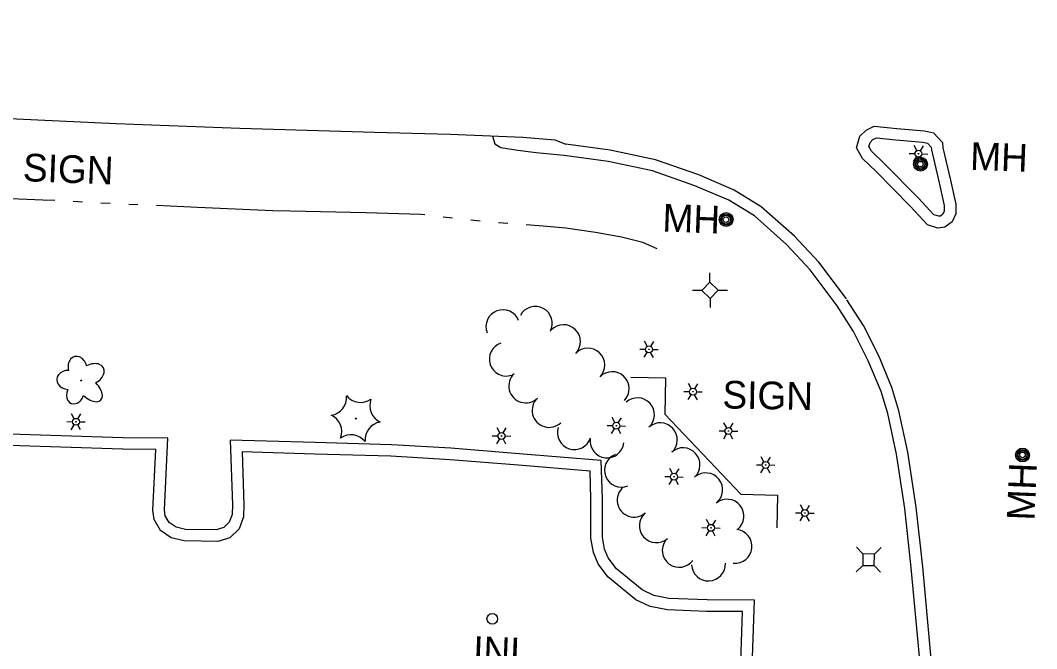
# Model space of a CAD drawing. Extents: x 588843 to 2552415, y 180129 to 269402.
# Drawn here: x 605302.4 to 605522.7, y 183263.4 to 183399.6 of the extents above; entities that cross this region are included whole.
import ezdxf

# ---------------------------------------------------------------- set-up
doc = ezdxf.new("R2010")
doc.units = 0
for name, color, linetype in [('E_DRN', 7, 'Continuous'), ('E_DRN_Text', 7, 'Continuous'), ('E_DWY', 7, 'Continuous'), ('E_LAND_TreeLine_P', 7, 'Continuous'), ('E_LAND_Vegetation', 7, 'Continuous'), ('E_LTG', 7, 'Continuous'), ('E_RDWY', 7, 'Continuous'), ('E_RDWY_C_and_G', 7, 'Continuous'), ('E_RDWY_Gravel', 7, 'Continuous'), ('E_SGN', 7, 'Continuous'), ('E_SGN_Text', 7, 'Continuous'), ('E_UTL_AG_Bold', 7, 'Continuous'), ('E_UTL_MH', 7, 'Continuous'), ('E_UTL_MH_Text', 7, 'Continuous'), ('E_WTR_P', 7, 'Continuous')]:
    doc.layers.add(name, color=color, linetype=linetype)

# ---------------------------------------------------------------- blocks, each defined once
blk = doc.blocks.new('INLT_56_1')
at = {"layer": 'E_DRN_Text'}
blk.add_text('INL', height=39.37, dxfattribs=at).set_placement((-36.2, -19.7))
blk = doc.blocks.new('MHO_2')
at = {"layer": 'E_UTL_MH'}
for centre, radius in [((0.3, -0.4), 9.84), ((0.3, -0.4), 7.98), ((0.2, -0.5), 6.35), ((0.1, -0.5), 3.97)]:
    blk.add_circle(centre, radius, dxfattribs=at)
blk = doc.blocks.new('MHT_2')
at = {"layer": 'E_UTL_MH_Text'}
blk.add_text('MH', height=39.37, dxfattribs=at).set_placement((-32.2, -19.7))
blk = doc.blocks.new('LPOL_3')
at = {"layer": 'E_LTG'}
for p, q in [((-13.1, 0), (-4.9, 0)), ((-2.5, 4.3), (-6.6, 11.4)), ((2.5, 4.3), (6.6, 11.4)), ((4.9, 0), (13.1, 0)), ((-6.6, -11.4), (-2.5, -4.3)), ((6.6, -11.4), (2.5, -4.3))]:
    blk.add_line(p, q, dxfattribs=at)
for radius in [4.92, 4.92, 4.92, 0.41]:
    blk.add_circle((0, 0), radius, dxfattribs=at)
blk = doc.blocks.new('DTRE_3')
at = {"layer": 'E_LAND_Vegetation'}
blk.add_circle((-0.6, 0), 0.601, dxfattribs=at)
for centre, major_axis, ratio in [((-6.1, 17.5), (4.5, -16.3), 0.782863), ((13.3, 9), (-17.3, -9.6), 0.691916), ((-19.3, 0.5), (16.2, -0.4), 0.832022), ((-8.2, -17.2), (5.9, 15.9), 0.716896), ((11.6, -12.2), (-16.4, 15), 0.560249)]:
    blk.add_ellipse(centre, major_axis=major_axis, ratio=ratio, start_param=1.570796, end_param=4.712389, dxfattribs=at)
blk = doc.blocks.new('CTRE_3')
at = {"layer": 'E_LAND_Vegetation'}
blk.add_circle((0, 0), 0.733, dxfattribs=at)
for centre, start, end in [((-39.3, 29.4), 280.2067, 5.9716), ((5.9, 49), 220.2113, 305.9762), ((45.4, 19.3), 160.2113, 245.9762), ((-45.4, -19.3), 340.2113, 65.9762), ((39.5, -29.6), 100.2511, 185.9272), ((-5.9, -49), 40.2113, 125.9762)]:
    blk.add_arc(centre, 25.8, start, end, dxfattribs=at)
blk = doc.blocks.new('SIGN_2')
at = {"layer": 'E_SGN'}
blk.add_text('SIGN', height=39.37, dxfattribs=at).set_placement((-56.1, -19.7))
blk = doc.blocks.new('PED_2')
at = {"layer": 'E_UTL_AG_Bold'}
for p, q in [((-8.2, 8.2), (-17.5, 17.5)), ((8.2, 8.2), (17.5, 17.5)), ((-8.2, -8.2), (-17.5, -17.5)), ((8.2, -8.2), (17.5, -17.5))]:
    blk.add_line(p, q, dxfattribs=at)
blk.add_lwpolyline([(-8.2, -8.2), (8.2, -8.2), (8.2, 8.2), (-8.2, 8.2)], close=True, dxfattribs=at)

msp = doc.modelspace()

# ---------------------------------------------------------------- linework, layer by layer
at = {"layer": 'E_DRN'}
msp.add_circle((605404.68, 183269.82), 1.15, dxfattribs=at)
at = {"layer": 'E_DWY'}
for points in [[(605324.58, 183309.09), (605297.79, 183309.96), (605261.77, 183310.94), (605262.16, 183302.33)], [(605324.49, 183306.59), (605297.71, 183307.46), (605264.39, 183308.37), (605264.66, 183302.44)], [(605366.3, 183308.05), (605347.85, 183308.6), (605348.35, 183294.52), (605348.27, 183292.44), (605347.64, 183290.78), (605346.47, 183289.62), (605344.85, 183289.12), (605338.19, 183289.21), (605336.12, 183289.69), (605334.63, 183290.71), (605333.8, 183292.19), (605333.61, 183293.48), (605334.37, 183309.03), (605324.58, 183309.09)], [(605451.24, 183273.95), (605442.98, 183274.27), (605439.71, 183274.87), (605437.18, 183276.09), (605431.58, 183280.65), (605429.82, 183283.04), (605429.01, 183284.92), (605428.55, 183287.51), (605428.55, 183295.86), (605428.3, 183304.14), (605410.53, 183305.63), (605395.72, 183306.84), (605382.82, 183307.57), (605366.3, 183308.05)], [(605366.22, 183305.55), (605350.44, 183306.02), (605350.85, 183294.52), (605350.75, 183291.94), (605349.79, 183289.38), (605347.8, 183287.41), (605345.21, 183286.61), (605337.88, 183286.72), (605335.09, 183287.36), (605332.73, 183288.98), (605331.4, 183291.37), (605331.1, 183293.36), (605331.75, 183306.55), (605324.56, 183306.59)], [(605451.14, 183271.45), (605442.7, 183271.77), (605438.92, 183272.48), (605435.83, 183273.97), (605429.75, 183278.91), (605427.64, 183281.79), (605426.6, 183284.19), (605426.05, 183287.29), (605426.05, 183295.82), (605425.87, 183301.84), (605410.33, 183303.13), (605395.55, 183304.34), (605382.71, 183305.08), (605366.22, 183305.55)], [(605458.42, 183161.88), (605458.99, 183181.06), (605459.54, 183209.86), (605460.4, 183240.75), (605461.51, 183273.87), (605451.24, 183273.95)], [(605455.92, 183161.96), (605456.49, 183181.12), (605457.04, 183209.92), (605457.9, 183240.83), (605458.93, 183271.39), (605451.22, 183271.45)]]:
    msp.add_lwpolyline(points, dxfattribs=at)
at = {"layer": 'E_LAND_TreeLine_P'}
for centre, start, end in [((605406.97, 183333.17), 20.9994, 200.9994), ((605414.02, 183333.89), 332.2408, 152.2408), ((605420.12, 183329.93), 316.0549, 136.0549), ((605407.71, 183326.14), 108.3569, 288.3569), ((605425.4, 183324.84), 316.0549, 136.0549), ((605430.68, 183319.75), 316.0549, 136.0549), ((605411.94, 183320.33), 133.6232, 313.6232), ((605417, 183315.02), 133.6232, 313.6232), ((605436.17, 183314.08), 312.3299, 132.3299), ((605441.11, 183308.66), 312.3299, 132.3299), ((605422.48, 183310.19), 162.2767, 342.2767), ((605429.55, 183308.38), 173.7152, 353.7152), ((605446.04, 183303.24), 312.3299, 132.3299), ((605432.67, 183302.06), 112.0621, 292.0621), ((605450.96, 183297.8), 308.8923, 128.8923), ((605435.42, 183295.56), 131.091, 311.091), ((605455.57, 183292.09), 308.8923, 128.8923), ((605440.24, 183290.03), 131.1948, 311.1948), ((605457.31, 183285.54), 264.0694, 84.0694), ((605445.21, 183284.67), 143.8572, 323.8572), ((605451.55, 183281.72), 182.5645, 2.5645)]:
    msp.add_arc(centre, 3.67, start, end, dxfattribs=at)
at = {"layer": 'E_RDWY'}
msp.add_lwpolyline([(605066.19, 183399.6), (605078.85, 183398.25), (605100.35, 183396.16), (605124.16, 183393.64), (605143.07, 183391.72), (605170.01, 183389.15), (605198.8, 183386.32), (605237.95, 183382.61), (605256.46, 183380.84), (605268.15, 183379.86), (605293.74, 183378.61), (605323.12, 183377.21), (605349.99, 183376.25), (605379.12, 183375.33), (605395.55, 183374.9), (605411.31, 183374.23), (605418.22, 183373.69), (605420.59, 183372.77)], dxfattribs=at)
at = {"layer": 'E_RDWY_C_and_G'}
for points in [[(605503.98, 183364.94), (605505.16, 183359.75), (605505.18, 183357.67), (605504.35, 183355.89), (605502.78, 183354.76), (605501.29, 183354.57), (605499, 183355.24), (605495.28, 183359.32), (605487.91, 183366.81), (605484.93, 183369.65), (605483.65, 183371.94), (605484.38, 183374.45), (605485.71, 183375.8), (605487.49, 183376.68), (605492.4, 183376.15)], [(605501.55, 183364.39), (605502.66, 183359.46), (605502.67, 183358.21), (605502.36, 183357.54), (605501.84, 183357.16), (605501.49, 183357.12), (605500.37, 183357.45), (605497.1, 183361.04), (605489.66, 183368.59), (605486.92, 183371.2), (605486.34, 183372.24), (605486.6, 183373.14), (605487.19, 183373.74), (605487.95, 183374.11), (605492.13, 183373.67)], [(605492.35, 183376.16), (605498.38, 183375.64), (605500.32, 183375.24), (605502.28, 183373.12), (605502.37, 183371.93), (605503.98, 183364.95)], [(605481.44, 183339.19), (605475.47, 183347.14), (605470.17, 183352.8), (605463, 183359.19), (605457.11, 183362.8), (605449.49, 183366.09), (605440.06, 183369.36), (605430.24, 183371.48), (605420.59, 183372.77)], [(605492.13, 183373.67), (605498.02, 183373.16), (605499.03, 183372.95), (605499.85, 183372.07), (605499.89, 183371.55), (605501.55, 183364.39)], [(605479.45, 183337.69), (605473.56, 183345.53), (605468.43, 183351.01), (605461.51, 183357.18), (605455.96, 183360.57), (605448.58, 183363.75), (605439.39, 183366.95), (605429.81, 183369.02), (605420.26, 183370.29)], [(605502.87, 183229.42), (605501.82, 183240.43), (605499.75, 183261.92), (605497.99, 183281.14), (605496.6, 183294.05), (605494.76, 183305.95), (605492.84, 183314.94), (605491.32, 183319.99), (605488.48, 183326.83), (605485.16, 183333.4), (605481.55, 183339.03)], [(605500.39, 183229.19), (605499.33, 183240.19), (605497.26, 183261.68), (605495.5, 183280.89), (605494.12, 183293.73), (605492.3, 183305.5), (605490.42, 183314.32), (605488.96, 183319.15), (605486.2, 183325.78), (605482.98, 183332.16), (605479.45, 183337.69)]]:
    msp.add_lwpolyline(points, dxfattribs=at)
at = {"layer": 'E_RDWY_Gravel'}
msp.add_lwpolyline([(605404.71, 183374.51), (605405.2, 183372.79), (605406.54, 183372.01), (605410.21, 183371.47), (605414.2, 183370.91), (605420.27, 183370.39)], dxfattribs=at)
at = {"layer": 'E_SGN'}
for p, q in [((605434.69, 183322.24), (605442.22, 183322.05)), ((605442.22, 183322.05), (605442.12, 183314.22)), ((605442.12, 183314.22), (605458.59, 183296.84)), ((605458.59, 183296.84), (605466.51, 183296.63)), ((605466.51, 183296.63), (605466.34, 183289.59))]:
    msp.add_line(p, q, dxfattribs=at)
at = {"layer": 'E_WTR_P'}
for points in [[(605309.84, 183360.5), (605307.25, 183360.63), (605293.36, 183361.16), (605280.78, 183361.88)], [(605315.85, 183360.19), (605313.85, 183360.29)], [(605321.87, 183359.88), (605319.86, 183359.98)], [(605327.88, 183359.61), (605325.88, 183359.7)], [(605360.97, 183358.23), (605357.11, 183358.32), (605340.78, 183359.05), (605331.89, 183359.44)], [(605390.05, 183357.39), (605389.2, 183357.48), (605377.26, 183357.84), (605360.97, 183358.23)], [(605396.04, 183356.73), (605394.04, 183356.95)], [(605402.02, 183356.08), (605400.03, 183356.3)], [(605408.02, 183355.56), (605406.02, 183355.7)], [(605440.42, 183350.03), (605437.34, 183351.42), (605432.69, 183352.58), (605427.05, 183353.58), (605420.62, 183354.51), (605415.74, 183354.99), (605412.02, 183355.26)]]:
    msp.add_lwpolyline(points, dxfattribs=at)

# ---------------------------------------------------------------- block references
at = {"layer": 'E_DRN_Text', "xscale": 0.1524003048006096, "yscale": 0.1524003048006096, "rotation": -2.1991875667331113}
msp.add_blockref('INLT_56_1', (605406.06, 183262.88), dxfattribs=at)
at = {"layer": 'E_LAND_Vegetation', "xscale": 0.1524003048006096, "yscale": 0.15240030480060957, "rotation": -1.075884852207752}
for name, p in [('DTRE_3', (605315.67, 183321.51)), ('CTRE_3', (605375.09, 183313.25))]:
    msp.add_blockref(name, p, dxfattribs=at)
at = {"layer": 'E_LTG', "xscale": 0.1524003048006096}
for p, yscale, rotation in [((605497.07, 183370.67), 0.1524003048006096, -2.1991875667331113), ((605438.64, 183328.26), 0.15240030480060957, -1.075884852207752), ((605448.18, 183319.08), 0.15240030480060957, -1.075884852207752), ((605314.44, 183312.55), 0.15240030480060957, -1.075884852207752), ((605431.59, 183311.7), 0.1524003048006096, -2.1991875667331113), ((605455.88, 183310.56), 0.15240030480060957, -1.075884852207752), ((605406.68, 183309.49), 0.15240030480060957, -1.075884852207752), ((605463.93, 183303.2), 0.15240030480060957, -1.075884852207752), ((605444.09, 183300.64), 0.1524003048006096, -2.1991875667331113), ((605472.44, 183292.78), 0.15240030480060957, -1.075884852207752), ((605452.09, 183289.56), 0.1524003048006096, -2.1991875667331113)]:
    msp.add_blockref('LPOL_3', p, dxfattribs=dict(at, yscale=yscale, rotation=rotation))
at = {"layer": 'E_SGN_Text', "xscale": 0.1524003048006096}
for p, yscale, rotation in [((605311.51, 183367.42), 0.1524003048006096, -2.1991875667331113), ((605463.14, 183318.31), 0.15240030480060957, -1.075884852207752)]:
    msp.add_blockref('SIGN_2', p, dxfattribs=dict(at, yscale=yscale, rotation=rotation))
at = {"layer": 'E_UTL_AG_Bold', "xscale": 0.1524003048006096, "yscale": 0.15240030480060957}
for p, rotation in [((605451.87, 183341.07), -44.18640007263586), ((605486.25, 183282.65), -1.075884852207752)]:
    msp.add_blockref('PED_2', p, dxfattribs=dict(at, rotation=rotation))
at = {"layer": 'E_UTL_MH'}
for p, xscale, yscale, rotation in [((605497.47, 183368.49), 0.1524003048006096, 0.15240030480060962, -2.1409013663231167), ((605455.33, 183356.45), 0.15240030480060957, 0.1524003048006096, 11.853004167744), ((605519.7, 183305.39), 0.15240030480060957, 0.15240030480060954, -92.24175066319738)]:
    msp.add_blockref('MHO_2', p, dxfattribs=dict(at, xscale=xscale, yscale=yscale, rotation=rotation))
at = {"layer": 'E_UTL_MH_Text'}
for p, xscale, yscale, rotation in [((605513.21, 183370.02), 0.1524003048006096, 0.15240030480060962, -2.1409013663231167), ((605446.5, 183356.63), 0.1524003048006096, 0.15240030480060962, -2.1409013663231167), ((605519.42, 183296.09), 0.15240030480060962, 0.1524003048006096, 87.75824933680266)]:
    msp.add_blockref('MHT_2', p, dxfattribs=dict(at, xscale=xscale, yscale=yscale, rotation=rotation))

doc.saveas('drawing.dxf')
